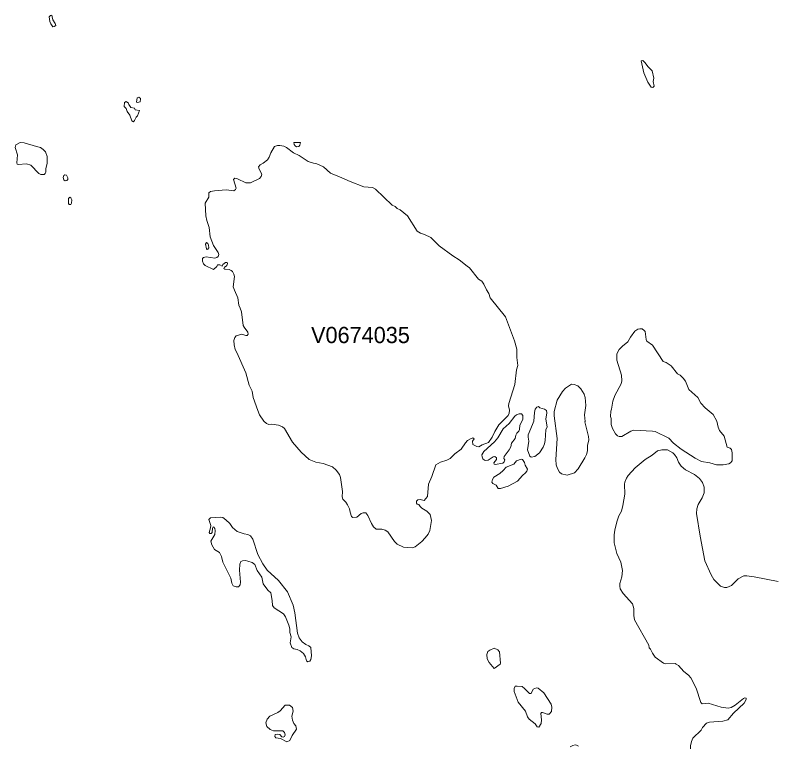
# Model space of a CAD drawing. Extents: x 369010 to 735936, y 6377141 to 6616555.
# Drawn here: x 466195 to 470877, y 6517946 to 6522454 of the extents above; entities that cross this region are included whole.
import ezdxf
from ezdxf.enums import TextEntityAlignment as Align

# ---------------------------------------------------------------- set-up
doc = ezdxf.new("R2010")
doc.units = 0
doc.header["$LTSCALE"] = 40
doc.layers.add('3', color=7, linetype='Continuous', lineweight=13)
doc.layers.add('4', color=7, linetype='Continuous')

msp = doc.modelspace()

# ---------------------------------------------------------------- linework, layer by layer
at = {"layer": '3'}
for points in [[(466423.87, 6522443.9), (466420.4, 6522453.5), (466412.78, 6522452.17), (466404.67, 6522443.57), (466408.48, 6522415.27), (466414.11, 6522400.87), (466427.18, 6522381.83), (466436.29, 6522382.83), (466445.72, 6522389.12), (466441.91, 6522402.69), (466426.85, 6522425.53)], [(470081.68, 6522161.55), (470067.77, 6522173.96), (470058.01, 6522172.31), (470074.73, 6522098.49), (470098.89, 6522040.73), (470120.9, 6522009.28), (470130.83, 6522007.63), (470138.44, 6522016.57), (470131.66, 6522043.38), (470136.29, 6522064.56), (470126.86, 6522111.07), (470101.37, 6522135.56)], [(466895.73, 6521902.53), (466893.41, 6521910.31), (466880.17, 6521920.57), (466869.24, 6521915.44), (466867.59, 6521889.96), (466879.84, 6521877.38), (466886.29, 6521858.68), (466902.51, 6521836.83), (466915.42, 6521802.24), (466924.36, 6521795.12), (466931.47, 6521802.9), (466940.58, 6521823.92), (466948.85, 6521832.53), (466961.43, 6521866.45), (466935.45, 6521868.94), (466930.81, 6521880.03), (466907.64, 6521884.49)], [(466967.88, 6521935.14), (466968.22, 6521939.94), (466957.29, 6521947.06), (466946.87, 6521944.24), (466944.38, 6521916.44), (466950.51, 6521914.95), (466965.73, 6521919.75)], [(466326.72, 6521644.02), (466249.43, 6521665.04), (466225.1, 6521667.52), (466199.45, 6521653.62), (466194.65, 6521637.4), (466208.06, 6521592.71), (466204.41, 6521542.07), (466207.56, 6521533.96), (466212.86, 6521531.81), (466263.67, 6521535.94), (466291.14, 6521528.99), (466341.62, 6521477.02), (466352.54, 6521471.4), (466373.56, 6521470.24), (466379.68, 6521476.2), (466382.99, 6521485.63), (466384.15, 6521506.32), (466392.76, 6521540.41), (466391.93, 6521580.63), (466381.34, 6521609.76), (466366.77, 6521625.32), (466350.55, 6521636.57)], [(467956.61, 6521667.52), (467914.73, 6521667.02), (467915.89, 6521656.1), (467922.35, 6521646.5), (467931.95, 6521641.53), (467945.68, 6521643.36), (467952.47, 6521651.96)], [(466510.6, 6521465.44), (466501.33, 6521469.08), (466494.87, 6521464.61), (466491.73, 6521451.54), (466495.87, 6521437.3), (466503.48, 6521432.5), (466513.41, 6521433.17), (466519.2, 6521439.95), (466518.87, 6521450.21)], [(466538.07, 6521326.42), (466531.78, 6521329.89), (466524, 6521323.44), (466522.84, 6521292.32), (466528.8, 6521286.2), (466537.91, 6521285.04), (466542.37, 6521293.31), (466543.37, 6521313.84)], [(467380.49, 6521007.65), (467384.79, 6521009.64), (467389.42, 6521018.74), (467388.93, 6521034.14), (467383.3, 6521045.22), (467376.35, 6521051.18), (467368.57, 6521041.25), (467375.52, 6521011.63)], [(470076.88, 6520509.16), (470063.8, 6520518.76), (470049.57, 6520519.09), (470038.48, 6520515.94), (470020.11, 6520503.2), (469992.47, 6520467.62), (469975.26, 6520438.32), (469942.82, 6520412.17), (469922.96, 6520391.32), (469908.89, 6520364.51), (469907.4, 6520325.28), (469937.36, 6520231.94), (469939.34, 6520196.69), (469935.7, 6520179.64), (469895.32, 6520107.64), (469883.57, 6520071.4), (469875.96, 6520023.73), (469870.82, 6520010), (469868.84, 6519977.06), (469872.48, 6519964.98), (469873.31, 6519927.41), (469880.59, 6519902.92), (469900.78, 6519870.97), (469911.54, 6519858.89), (469923.29, 6519853.93), (469939.51, 6519854.26), (469994.62, 6519886.2), (470014.15, 6519893.81), (470127.52, 6519887.85), (470144.73, 6519884.38), (470228.81, 6519843), (470258.77, 6519812.05), (470305.44, 6519776.47), (470392, 6519719.7), (470431.88, 6519699.51), (470483.19, 6519692.56), (470522.75, 6519680.15), (470565.11, 6519679.15), (470599.04, 6519685.11), (470610.79, 6519691.9), (470620.23, 6519704.31), (470619.9, 6519752.64), (470615.76, 6519773.33), (470607.81, 6519781.27), (470589.61, 6519789.05), (470571.24, 6519856.91), (470542.61, 6519891.99), (470533.17, 6519911.19), (470525.72, 6519948.1), (470502.88, 6519989.47), (470453.73, 6520030.68), (470426.09, 6520060.31), (470408.05, 6520093.91), (470353.43, 6520144.88), (470331.92, 6520196.52), (470318.18, 6520214.72), (470299.31, 6520232.1), (470281.94, 6520241.21), (470243.21, 6520290.36), (470213.42, 6520311.05), (470194.05, 6520317.67), (470127.69, 6520417.14), (470094.42, 6520443.12), (470088.96, 6520452.72), (470083.66, 6520501.54)], [(469645.41, 6520175.67), (469628.03, 6520176.33), (469592.28, 6520151.67), (469573.08, 6520131.48), (469539.49, 6520077.69), (469521.45, 6520008.18), (469521.11, 6519982.69), (469540.31, 6519841.51), (469532.2, 6519711.26), (469533.36, 6519679.65), (469541.47, 6519655.98), (469554.22, 6519633.14), (469567.62, 6519622.88), (469601.55, 6519615.1), (469646.57, 6519629.67), (469670.07, 6519654.82), (469711.61, 6519722.68), (469722.04, 6519743.87), (469727, 6519766.37), (469726.67, 6519798.81), (469734.62, 6519833.24), (469733.79, 6519854.42), (469709.96, 6519945.45), (469712.27, 6519947.27), (469709.62, 6519988.48), (469716.08, 6520045.08), (469713.1, 6520094.73), (469706.98, 6520116.08), (469686.45, 6520148.19), (469666.59, 6520165.9)], [(469467.49, 6520019.26), (469462.03, 6520023.73), (469434.06, 6520030.19), (469423.8, 6520038.79), (469413.87, 6520035.82), (469405.26, 6520022.08), (469399.3, 6520002.71), (469395.17, 6519949.09), (469388.55, 6519927.24), (469360.91, 6519865.35), (469360.41, 6519849.95), (469365.54, 6519825.63), (469357.43, 6519772.17), (469371.66, 6519732.61), (469379.94, 6519725.66), (469401.79, 6519730.29), (469430.75, 6519752.47), (469454.58, 6519788.88), (469461.53, 6519809.07), (469465.51, 6519829.27), (469469.64, 6519895.3), (469477.75, 6519913.18), (469470.8, 6519961.67), (469476.1, 6520000.23), (469473.78, 6520014.13)], [(469306.29, 6519993.45), (469289.91, 6519987.32), (469279.64, 6519979.71), (469244.23, 6519934.69), (469206.66, 6519901.09), (469173.89, 6519846.64), (469152.21, 6519820.83), (469087.66, 6519761.08), (469075.74, 6519741.55), (469076.41, 6519728.97), (469082.03, 6519716.39), (469091.3, 6519709.11), (469100.24, 6519705.8), (469114.14, 6519708.78), (469145.75, 6519729.63), (469154.69, 6519730.63), (469164.62, 6519722.02), (469164.62, 6519712.42), (469150.06, 6519692.56), (469151.38, 6519683.29), (469158, 6519681.97), (469203.68, 6519689.91), (469211.95, 6519698.52), (469216.09, 6519710.77), (469211.13, 6519718.38), (469212.12, 6519730.63), (469243.73, 6519772), (469253.99, 6519790.87), (469257.96, 6519813.87), (469281.13, 6519840.85), (469285.11, 6519863.03), (469290.4, 6519874.61), (469302.98, 6519887.19), (469307.28, 6519897.12), (469308.61, 6519924.76), (469318.21, 6519938), (469327.81, 6519961.17), (469327.81, 6519983.02), (469318.87, 6519994.27)], [(469325.16, 6519713.08), (469317.88, 6519714.41), (469288.58, 6519703.81), (469272.2, 6519684.28), (469224.53, 6519665.42), (469207.15, 6519644.73), (469185.47, 6519625.53), (469149.72, 6519602.86), (469140.46, 6519589.45), (469136.48, 6519573.07), (469142.11, 6519564.29), (469163.63, 6519554.53), (469175.71, 6519534.17), (469189.28, 6519533.68), (469236.61, 6519547.91), (469295.7, 6519579.19), (469325.99, 6519614.28), (469345.52, 6519630.16), (469352.8, 6519640.76), (469355.94, 6519652.18), (469342.21, 6519677.83), (469338.4, 6519693.22)], [(467430.14, 6519354.27), (467399.85, 6519352.61), (467389.92, 6519343.02), (467402.5, 6519305.11), (467401.17, 6519291.71), (467391.24, 6519261.92), (467396.04, 6519254.97), (467404.65, 6519255.46), (467410.28, 6519261.42), (467411.6, 6519288.73), (467416.4, 6519296.01), (467421.03, 6519295.52), (467426.66, 6519286.08), (467429.31, 6519273.34), (467426, 6519250.5), (467402.66, 6519207.8), (467407.79, 6519185.29), (467425.01, 6519157.15), (467455.79, 6519137.79), (467467.38, 6519113.13), (467475.65, 6519077.88), (467525.8, 6518979.4), (467531.92, 6518948.29), (467540.86, 6518932.73), (467557.74, 6518927.1), (467573.3, 6518926.77), (467583.23, 6518938.03), (467585.38, 6518955.74), (467579.75, 6519029.05), (467581.9, 6519066.62), (467587.53, 6519082.18), (467598.29, 6519086.48), (467616.49, 6519088.3), (467631.56, 6519085.33), (467656.71, 6519077.05), (467673.1, 6519063.64), (467687.66, 6519028.06), (467717.45, 6518985.69), (467726.06, 6518944.65), (467755.02, 6518906.25), (467771.74, 6518889.87), (467781.34, 6518841.87), (467783.65, 6518811.91), (467794.08, 6518797.68), (467850.52, 6518759.28), (467862.27, 6518741.57), (467884.78, 6518689.77), (467890.4, 6518667.26), (467889.41, 6518644.75), (467899.18, 6518617.45), (467892.72, 6518582.03), (467901.82, 6518552.73), (467915.56, 6518543.96), (467935.42, 6518540.49), (467953.13, 6518531.88), (467975.14, 6518515), (467985.9, 6518493.98), (467993.35, 6518470.15), (468001.46, 6518464.52), (468013.54, 6518468), (468020.49, 6518479.25), (468023.97, 6518501.26), (468019.33, 6518551.58), (468008.08, 6518563.16), (467988.22, 6518571.77), (467966.54, 6518586.5), (467948.5, 6518612.81), (467938.07, 6518640.45), (467921.19, 6518766.4), (467910.93, 6518812.58), (467875.84, 6518895.33), (467819.57, 6518966.16), (467749.73, 6519029.72), (467722.75, 6519069.11), (467691.63, 6519126.21), (467662.34, 6519220.71), (467646.78, 6519240.57), (467631.39, 6519249.01), (467608.05, 6519253.64), (467565.35, 6519268.87), (467535.89, 6519292.54), (467519.01, 6519318.02), (467495.35, 6519340.86), (467475.49, 6519354.27), (467459.1, 6519356.92)], [(469173.72, 6518538.5), (469151.05, 6518547.44), (469123.74, 6518536.02), (469111.49, 6518528.57), (469105.37, 6518509.54), (469107.52, 6518483.39), (469119.6, 6518460.55), (469151.38, 6518422.65), (469188.12, 6518449.13), (469190.11, 6518454.92), (469184.48, 6518526.58)], [(469458.72, 6518272.2), (469423.3, 6518301.5), (469411.55, 6518302.82), (469392.35, 6518296.04), (469378.95, 6518268.89), (469369.02, 6518267.74), (469338.07, 6518300.34), (469323.01, 6518311.1), (469292.55, 6518313.91), (469279.98, 6518313.75), (469273.69, 6518300.34), (469273.69, 6518281.31), (469299.67, 6518215.27), (469345.52, 6518158.83), (469357.27, 6518124.08), (469367.36, 6518109.51), (469405.26, 6518080.72), (469417.51, 6518063.5), (469426.61, 6518061.85), (469440.35, 6518082.87), (469443.82, 6518107.03), (469438.69, 6518145.1), (469442.5, 6518150.39), (469450.44, 6518150.39), (469477.59, 6518140.46), (469490.5, 6518140.79), (469505.56, 6518157.84), (469507.21, 6518184.16), (469502.58, 6518203.69)], [(467886.93, 6518196.9), (467860.45, 6518197.23), (467829.66, 6518161.48), (467815.27, 6518150.56), (467766.94, 6518129.71), (467749.23, 6518110.84), (467741.45, 6518086.84), (467748.07, 6518065.66), (467768.59, 6518046.29), (467789.45, 6518039.01), (467845.88, 6518038.51), (467857.47, 6518027.76), (467861.77, 6518013.85), (467857.47, 6518003.76), (467848.53, 6517998.79), (467839.59, 6518001.44), (467828.51, 6518016.17), (467814.11, 6518018.49), (467800.2, 6518015.84), (467796.73, 6518003.76), (467803.02, 6517995.98), (467831.98, 6517990.68), (467872.2, 6517970.49), (467890.24, 6517979.1), (467904.97, 6518008.72), (467931.28, 6518048.94), (467926.65, 6518068.3), (467914.24, 6518084.52), (467906.95, 6518104.55), (467902.98, 6518129.37), (467910.43, 6518158.67), (467906.46, 6518181.84)]]:
    msp.add_lwpolyline(points, close=True, dxfattribs=at)
for points in [[(467827.68, 6521649.81), (467813.78, 6521649.48), (467795.9, 6521642.53), (467771.74, 6521603.3), (467762.47, 6521578.15), (467751.55, 6521562.09), (467725.56, 6521540.25), (467706.36, 6521530.65), (467696.76, 6521516.91), (467699.91, 6521502.84), (467717.45, 6521473.55), (467713.31, 6521458.49), (467702.23, 6521446.07), (467646.45, 6521419.43), (467618.98, 6521419.93), (467566.68, 6521444.75), (467551.12, 6521447.56), (467542.35, 6521440.61), (467558.4, 6521386.16), (467555.26, 6521377.06), (467544.67, 6521369.28), (467497.5, 6521376.07), (467424.84, 6521370.6), (467400.51, 6521366.14), (467390.42, 6521358.36), (467389.09, 6521330.39), (467366.58, 6521293.48), (467370.72, 6521215.69), (467377.18, 6521186.07), (467391.74, 6521143.37), (467398.2, 6521086.6), (467418.39, 6521033.47), (467448.51, 6520988.62), (467451.65, 6520976.71), (467447.68, 6520965.29), (467438.91, 6520957.51), (467426.5, 6520953.87), (467373.04, 6520961.64), (467356.98, 6520959.33), (467351.03, 6520951.55), (467351.03, 6520935), (467356.49, 6520920.43), (467367.58, 6520909.51), (467418.72, 6520884.19), (467439.9, 6520903.06), (467444.37, 6520913.48), (467457.61, 6520913.98), (467473.17, 6520905.7), (467477.31, 6520915.3), (467492.53, 6520926.89), (467502.13, 6520928.21), (467504.78, 6520921.26), (467502.13, 6520913.48), (467496.5, 6520905.37), (467486.08, 6520899.75), (467482.77, 6520891.14), (467488.39, 6520885.68), (467515.37, 6520883.86), (467526.96, 6520879.06), (467536.06, 6520871.28), (467544.83, 6520856.55), (467547.48, 6520841.99), (467541.19, 6520777.44), (467547.48, 6520757.25), (467569.99, 6520710.24), (467574.62, 6520663.57), (467582.4, 6520646.19), (467591.5, 6520624.02), (467602.92, 6520539.44), (467607.06, 6520528.52), (467631.39, 6520497.41), (467633.21, 6520485.49), (467627.58, 6520478.04), (467617.98, 6520477.71), (467593.82, 6520484.99), (467559.4, 6520476.22), (467549.8, 6520464.8), (467544.34, 6520446.1), (467545.66, 6520420.45), (467551.62, 6520391.15), (467563.2, 6520371.79), (467618.98, 6520246.01), (467639.67, 6520170.04), (467657.37, 6520134.29), (467663.17, 6520095.4), (467691.47, 6520014.3), (467702.06, 6519988.32), (467729.37, 6519948.93), (467746.91, 6519934.69), (467760.65, 6519928.73), (467779.85, 6519929.73), (467820.56, 6519923.27), (467843.9, 6519914.5), (467856.31, 6519904.4), (467906.62, 6519818.34), (467959.75, 6519757.11), (468010.23, 6519712.75), (468050.12, 6519696.7), (468096.29, 6519686.77), (468152.56, 6519667.4)], [(468521.8, 6521282.06), (468418.53, 6521380.87), (468399.66, 6521389.64), (468345.71, 6521395.1), (468261.96, 6521426.55), (468196.42, 6521457.16), (468140.65, 6521478.68), (468098.11, 6521518.07), (468056.9, 6521536.27), (468035.39, 6521539.92), (468003.77, 6521550.84), (467947.01, 6521588.41), (467913.57, 6521604.96), (467868.72, 6521637.89), (467852.34, 6521646), (467827.68, 6521649.81)], [(468152.56, 6519667.4), (468176.4, 6519645.89), (468195.59, 6519619.24), (468202.88, 6519601.86), (468214.3, 6519514.97), (468213.8, 6519481.05), (468216.61, 6519466.81), (468235.15, 6519449.27), (468246.07, 6519433.22), (468258.48, 6519408.55), (468261.63, 6519388.03), (468271.23, 6519360.89), (468279.5, 6519354.1), (468302.84, 6519356.42), (468330.31, 6519378.76), (468343.06, 6519383.89), (468358.28, 6519382.9), (468372.35, 6519367.34), (468394.36, 6519316.53), (468406.78, 6519297.34), (468423.16, 6519282.28), (468457.09, 6519281.78), (468478.61, 6519276.32), (468494.66, 6519265.23), (468535.37, 6519206.81), (468552.75, 6519190.75), (468591.64, 6519171.88), (468644.11, 6519168.24), (468664.14, 6519173.7), (468705.35, 6519206.81), (468725.04, 6519228.65), (468743.41, 6519252.48), (468753.34, 6519274.5), (468763.93, 6519336.23), (468755.66, 6519372.48), (468735.96, 6519394.32), (468705.35, 6519411.37), (468693.43, 6519421.46), (468685.32, 6519434.21), (468676.55, 6519435.7), (468672.41, 6519442.48), (468672.41, 6519455.23), (468680.69, 6519463.01), (468694.92, 6519464.5), (468719.58, 6519459.03), (468740.1, 6519483.69), (468745.23, 6519560.16), (468767.08, 6519607.16), (468790.58, 6519679.32), (468819.05, 6519696.2), (468859.76, 6519708.94), (468879.79, 6519718.54), (468908.25, 6519746.51), (468946.65, 6519776.3), (468973.46, 6519815.86), (468986.7, 6519829.1), (469004.58, 6519840.52), (469018.81, 6519846.48), (469027.91, 6519839.53), (469016.49, 6519825.46), (469019.64, 6519803.94), (469043.97, 6519791.53), (469056.71, 6519790.7), (469077.23, 6519802.95), (469115.96, 6519817.68), (469138.8, 6519850.62), (469154.36, 6519885.87), (469179.51, 6519925.26), (469238.6, 6519984.18), (469244.56, 6519998.08), (469245.88, 6520015.95), (469240.42, 6520044.26), (469241.25, 6520057.99), (469278.82, 6520174.01), (469288.91, 6520265.2), (469297.19, 6520291.68), (469291.73, 6520340.67), (469290.73, 6520393.8), (469276.67, 6520444.11), (469220.73, 6520593.4), (469127.22, 6520709.58), (469118.61, 6520736.23), (469103.05, 6520758.07), (469087.99, 6520794.82), (469074.25, 6520811.7), (469053.57, 6520825.43), (468998.29, 6520893.79), (468985.05, 6520905.21), (468934.9, 6520945.09), (468896.01, 6520967.93), (468811.43, 6521031.49), (468759.63, 6521080.97), (468722.06, 6521100.34), (468697.4, 6521108.61), (468676.22, 6521120.86), (468616.47, 6521215.69), (468570.79, 6521253.59), (468552.42, 6521261.04), (468539.68, 6521272.79), (468521.8, 6521282.06)], [(470903.24, 6518959.38), (470756.93, 6518989), (470710.76, 6518994.79), (470692.06, 6518993.8), (470656.47, 6518975.1), (470616.75, 6518934.39), (470587.46, 6518922.3), (470573.55, 6518922.8), (470547.57, 6518930.58), (470507.85, 6518972.95), (470489.64, 6519000.26), (470451.25, 6519087.15), (470421.95, 6519238.91), (470399.44, 6519380.09), (470401.76, 6519407.89), (470409.54, 6519433.88), (470434.04, 6519476.58), (470446.45, 6519506.86), (470446.94, 6519540.96), (470437.35, 6519570.09), (470417.65, 6519595.57), (470387.2, 6519618.75), (470333.08, 6519648.54), (470304.78, 6519672.04), (470289.38, 6519695.04), (470278.3, 6519722.85), (470264.89, 6519743.04), (470254.79, 6519753.63), (470221.53, 6519772.83), (470186.61, 6519772.83), (470159.63, 6519765.05), (470125.7, 6519738.24), (470082.5, 6519713.08), (470021.1, 6519661.78), (469978.9, 6519614.28), (469968.8, 6519597.89), (469958.38, 6519572.07), (469956.39, 6519559.49), (469958.38, 6519499.09), (469945.8, 6519428.08), (469936.7, 6519392.5), (469919.98, 6519363.7), (469907.9, 6519327.79), (469895.98, 6519276.81), (469891.68, 6519246.53), (469891.68, 6519198.03), (469908.39, 6519132.33), (469932.39, 6519078.54), (469942.98, 6519028.23), (469940.01, 6518989.33), (469927.1, 6518947.96)], [(469927.1, 6518947.96), (469926.1, 6518931.24), (469929.58, 6518914.36), (469946.79, 6518885.56), (470004.39, 6518820.85), (470012.5, 6518792.05), (470012.33, 6518750.68), (470017.13, 6518723.7), (470105.01, 6518567.3), (470107.33, 6518549.59), (470115.11, 6518542.31), (470127.52, 6518516.49), (470145.73, 6518492.49), (470195.71, 6518455.91), (470208.29, 6518452.27), (470268.2, 6518453.27), (470275.32, 6518450.45), (470288.89, 6518441.35), (470321.99, 6518403.45), (470351.12, 6518380.94), (470364.19, 6518365.55), (470398.45, 6518301.66), (470425.93, 6518212.46), (470436.02, 6518204.68), (470472.93, 6518209.98), (470552.54, 6518184.16), (470595.24, 6518178.86), (470613.11, 6518182.17), (470637.94, 6518197.07), (470689.41, 6518237.78), (470699.01, 6518241.26), (470707.12, 6518239.27), (470707.12, 6518231.16), (470694.54, 6518207.99), (470628.83, 6518147.58), (470594.41, 6518106.37), (470561.64, 6518098.43), (470480.54, 6518091.81), (470461.34, 6518086.01), (470437.35, 6518058.7), (470428.74, 6518041.82), (470377.93, 6517992.34), (470369.32, 6517972.81), (470363.03, 6517946.33), (470363.53, 6517926.63)], [(469671.39, 6517943.18), (469659.31, 6517950.46), (469650.21, 6517951.29), (469635.81, 6517947.49), (469619.59, 6517939.38)]]:
    msp.add_lwpolyline(points, dxfattribs=at)

# ---------------------------------------------------------------- texts
at = {"layer": '4'}
msp.add_text('V0674035', height=100, dxfattribs=at).set_placement((468325.85, 6520430.36), align=Align.CENTER)

doc.saveas('drawing.dxf')
